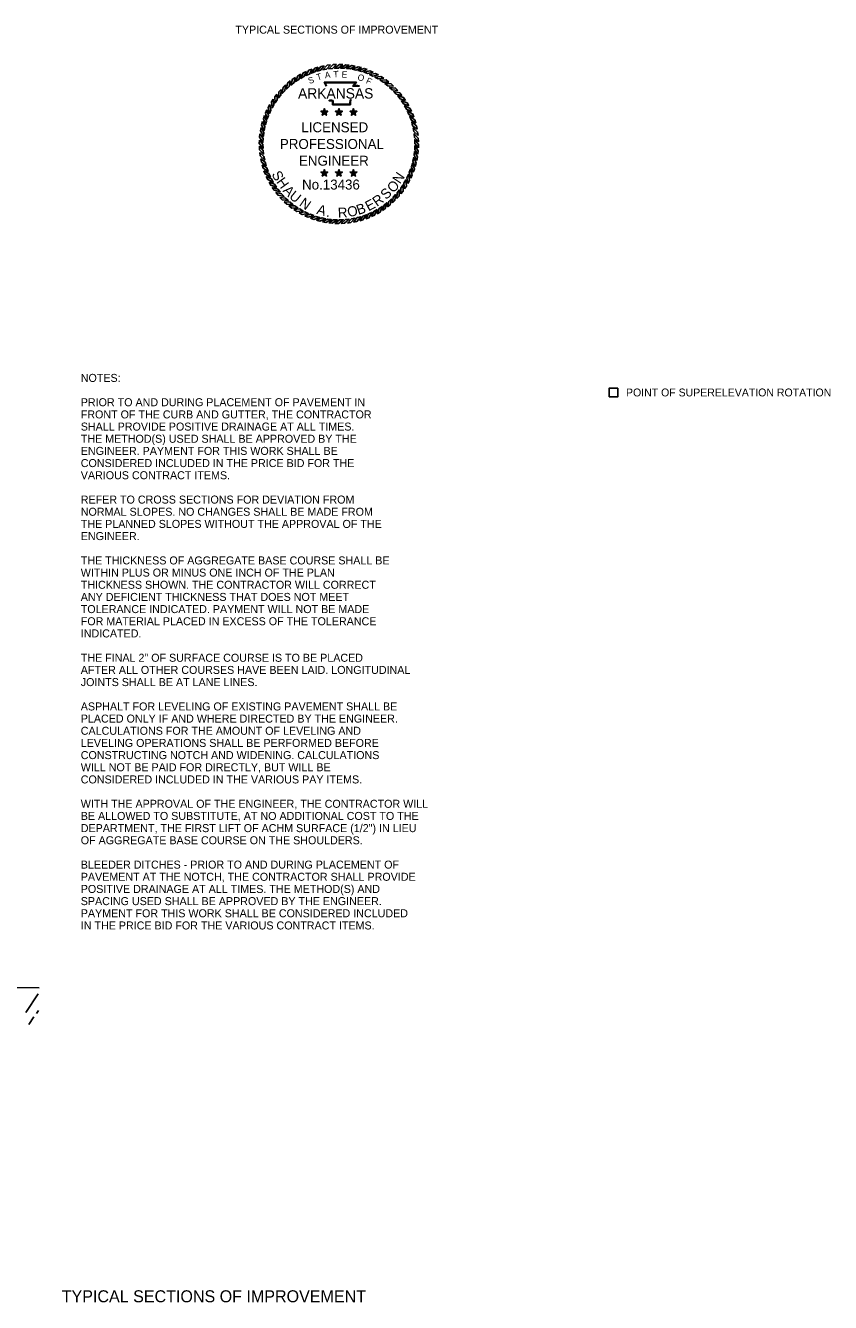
# Model space of a CAD drawing. Extents: x 1398183 to 1398373, y 1967240 to 1968889.
# Drawn here: x 1398305.5 to 1398365.8, y 1968481.6 to 1968577.4 of the extents above; entities that cross this region are included whole.
import ezdxf

# ---------------------------------------------------------------- set-up
doc = ezdxf.new("R2010")
doc.units = 0
for name, color, linetype in [('1', 7, 'Continuous'), ('10', 7, 'Continuous'), ('19', 7, 'Continuous'), ('42', 7, 'Continuous'), ('60', 7, 'Continuous'), ('9', 7, 'Continuous'), ('G-ANNO-SYMB', 7, 'Continuous')]:
    doc.layers.add(name, color=color, linetype=linetype)

msp = doc.modelspace()

# ---------------------------------------------------------------- linework, layer by layer
at = {"layer": '10'}
msp.add_lwpolyline([(1398349.229, 1968549.515), (1398349.87, 1968549.515), (1398349.87, 1968550.156), (1398349.229, 1968550.156)], close=True, dxfattribs=at)
at = {"layer": '42'}
msp.add_lwpolyline([(1398296.517, 1968505.235), (1398302.803, 1968505.235), (1398306.519, 1968505.184)], dxfattribs=at)
at = {"layer": '9'}
for p, q in [((1398306.434, 1968504.733), (1398305.511, 1968503.348)), ((1398306.125, 1968503.018), (1398305.736, 1968502.435)), ((1398306.463, 1968503.491), (1398306.309, 1968503.26))]:
    msp.add_line(p, q, dxfattribs=at)
at = {"layer": 'G-ANNO-SYMB'}
for points in [[(1398328.342, 1968574.411), (1398328.088, 1968574.378), (1398327.776, 1968574.043), (1398328.048, 1968574.095)], [(1398328.81, 1968574.442), (1398328.553, 1968574.429), (1398328.216, 1968574.121), (1398328.492, 1968574.151)], [(1398329.278, 1968574.437), (1398329.021, 1968574.445), (1398328.661, 1968574.163), (1398328.938, 1968574.172)], [(1398329.745, 1968574.396), (1398329.489, 1968574.423), (1398329.108, 1968574.171), (1398329.385, 1968574.158)], [(1398330.206, 1968574.317), (1398329.954, 1968574.365), (1398329.554, 1968574.143), (1398329.829, 1968574.108)], [(1398325.719, 1968573.474), (1398325.507, 1968573.33), (1398325.381, 1968572.89), (1398325.6, 1968573.06)], [(1398326.121, 1968573.715), (1398325.898, 1968573.587), (1398325.738, 1968573.159), (1398325.97, 1968573.311)], [(1398326.54, 1968573.923), (1398326.309, 1968573.813), (1398326.115, 1968573.399), (1398326.358, 1968573.532)], [(1398326.975, 1968574.098), (1398326.735, 1968574.006), (1398326.51, 1968573.608), (1398326.763, 1968573.722)], [(1398327.422, 1968574.238), (1398327.176, 1968574.165), (1398326.92, 1968573.786), (1398327.181, 1968573.88)], [(1398327.879, 1968574.342), (1398327.628, 1968574.289), (1398327.343, 1968573.932), (1398327.61, 1968574.005)], [(1398330.661, 1968574.203), (1398330.413, 1968574.27), (1398329.997, 1968574.08), (1398330.268, 1968574.024)], [(1398331.105, 1968574.054), (1398330.863, 1968574.14), (1398330.433, 1968573.983), (1398330.699, 1968573.906)], [(1398331.535, 1968573.87), (1398331.301, 1968573.975), (1398330.861, 1968573.852), (1398331.12, 1968573.754)], [(1398331.951, 1968573.653), (1398331.725, 1968573.776), (1398331.277, 1968573.688), (1398331.527, 1968573.57)], [(1398332.347, 1968573.404), (1398332.132, 1968573.544), (1398331.678, 1968573.492), (1398331.919, 1968573.355)], [(1398324.643, 1968572.575), (1398324.471, 1968572.385), (1398324.451, 1968571.928), (1398324.624, 1968572.144)], [(1398324.977, 1968572.903), (1398324.791, 1968572.727), (1398324.735, 1968572.273), (1398324.925, 1968572.475)], [(1398325.337, 1968573.203), (1398325.137, 1968573.042), (1398325.046, 1968572.594), (1398325.251, 1968572.781)], [(1398332.723, 1968573.124), (1398332.52, 1968573.281), (1398332.063, 1968573.265), (1398332.292, 1968573.109)], [(1398333.076, 1968572.816), (1398332.886, 1968572.988), (1398332.429, 1968573.008), (1398332.646, 1968572.835)], [(1398333.404, 1968572.481), (1398333.228, 1968572.668), (1398332.774, 1968572.724), (1398332.976, 1968572.534)], [(1398324.055, 1968571.846), (1398323.915, 1968571.631), (1398323.967, 1968571.177), (1398324.104, 1968571.418)], [(1398324.335, 1968572.222), (1398324.178, 1968572.019), (1398324.194, 1968571.562), (1398324.35, 1968571.791)], [(1398333.704, 1968572.122), (1398333.543, 1968572.322), (1398333.095, 1968572.413), (1398333.282, 1968572.208)], [(1398333.976, 1968571.74), (1398333.831, 1968571.952), (1398333.391, 1968572.078), (1398333.561, 1968571.859)], [(1398334.216, 1968571.338), (1398334.088, 1968571.561), (1398333.66, 1968571.721), (1398333.812, 1968571.489)], [(1398323.405, 1968570.603), (1398323.319, 1968570.362), (1398323.475, 1968569.932), (1398323.553, 1968570.198)], [(1398323.589, 1968571.034), (1398323.484, 1968570.8), (1398323.606, 1968570.359), (1398323.704, 1968570.619)], [(1398323.806, 1968571.449), (1398323.683, 1968571.224), (1398323.771, 1968570.775), (1398323.888, 1968571.026)], [(1398327.889, 1968570.854), (1398327.828, 1968570.939), (1398327.63, 1968570.939), (1398327.79, 1968570.822)], [(1398327.889, 1968570.854), (1398327.79, 1968570.822), (1398327.729, 1968570.634), (1398327.889, 1968570.75)], [(1398327.889, 1968570.854), (1398327.95, 1968570.939), (1398327.889, 1968571.127), (1398327.828, 1968570.939)], [(1398327.889, 1968570.854), (1398327.988, 1968570.822), (1398328.148, 1968570.939), (1398327.95, 1968570.939)], [(1398327.889, 1968570.854), (1398327.889, 1968570.75), (1398328.049, 1968570.634), (1398327.988, 1968570.822)], [(1398328.98, 1968570.854), (1398328.919, 1968570.939), (1398328.721, 1968570.939), (1398328.881, 1968570.822)], [(1398328.98, 1968570.854), (1398328.881, 1968570.822), (1398328.82, 1968570.634), (1398328.98, 1968570.75)], [(1398328.98, 1968570.854), (1398329.041, 1968570.939), (1398328.98, 1968571.127), (1398328.919, 1968570.939)], [(1398328.98, 1968570.854), (1398329.079, 1968570.822), (1398329.239, 1968570.939), (1398329.041, 1968570.939)], [(1398328.98, 1968570.854), (1398328.98, 1968570.75), (1398329.14, 1968570.634), (1398329.079, 1968570.822)], [(1398330.071, 1968570.854), (1398330.01, 1968570.939), (1398329.812, 1968570.939), (1398329.972, 1968570.822)], [(1398330.071, 1968570.854), (1398329.972, 1968570.822), (1398329.911, 1968570.634), (1398330.071, 1968570.75)], [(1398330.071, 1968570.854), (1398330.132, 1968570.939), (1398330.071, 1968571.127), (1398330.01, 1968570.939)], [(1398330.071, 1968570.854), (1398330.17, 1968570.822), (1398330.33, 1968570.939), (1398330.132, 1968570.939)], [(1398330.071, 1968570.854), (1398330.071, 1968570.75), (1398330.231, 1968570.634), (1398330.17, 1968570.822)], [(1398334.424, 1968570.918), (1398334.314, 1968571.15), (1398333.9, 1968571.343), (1398334.034, 1968571.101)], [(1398334.599, 1968570.484), (1398334.508, 1968570.723), (1398334.11, 1968570.949), (1398334.224, 1968570.696)], [(1398334.739, 1968570.037), (1398334.667, 1968570.283), (1398334.288, 1968570.539), (1398334.382, 1968570.278)], [(1398323.141, 1968569.705), (1398323.094, 1968569.453), (1398323.316, 1968569.053), (1398323.35, 1968569.328)], [(1398323.256, 1968570.159), (1398323.189, 1968569.912), (1398323.378, 1968569.496), (1398323.434, 1968569.767)], [(1398334.843, 1968569.58), (1398334.791, 1968569.831), (1398334.433, 1968570.116), (1398334.506, 1968569.848)], [(1398334.912, 1968569.117), (1398334.879, 1968569.371), (1398334.544, 1968569.683), (1398334.596, 1968569.411)], [(1398323.022, 1968568.777), (1398323.014, 1968568.52), (1398323.296, 1968568.16), (1398323.287, 1968568.437)], [(1398323.063, 1968569.243), (1398323.036, 1968568.988), (1398323.288, 1968568.607), (1398323.301, 1968568.884)], [(1398334.944, 1968568.649), (1398334.931, 1968568.906), (1398334.622, 1968569.243), (1398334.652, 1968568.967)], [(1398334.939, 1968568.181), (1398334.946, 1968568.437), (1398334.664, 1968568.798), (1398334.673, 1968568.521)], [(1398323.017, 1968568.308), (1398323.029, 1968568.052), (1398323.338, 1968567.715), (1398323.308, 1968567.99)], [(1398323.048, 1968567.841), (1398323.081, 1968567.586), (1398323.416, 1968567.275), (1398323.364, 1968567.547)], [(1398334.819, 1968567.252), (1398334.866, 1968567.505), (1398334.644, 1968567.904), (1398334.61, 1968567.63)], [(1398334.897, 1968567.714), (1398334.924, 1968567.969), (1398334.672, 1968568.351), (1398334.659, 1968568.074)], [(1398323.117, 1968567.377), (1398323.169, 1968567.126), (1398323.527, 1968566.842), (1398323.454, 1968567.109)], [(1398323.221, 1968566.921), (1398323.293, 1968566.675), (1398323.672, 1968566.419), (1398323.579, 1968566.68)], [(1398334.555, 1968566.354), (1398334.641, 1968566.596), (1398334.485, 1968567.025), (1398334.407, 1968566.759)], [(1398334.704, 1968566.798), (1398334.771, 1968567.046), (1398334.582, 1968567.462), (1398334.526, 1968567.19)], [(1398323.361, 1968566.474), (1398323.452, 1968566.234), (1398323.85, 1968566.009), (1398323.736, 1968566.261)], [(1398323.536, 1968566.039), (1398323.646, 1968565.807), (1398324.06, 1968565.614), (1398323.926, 1968565.857)], [(1398327.889, 1968566.286), (1398327.828, 1968566.37), (1398327.63, 1968566.37), (1398327.79, 1968566.254)], [(1398327.889, 1968566.286), (1398327.79, 1968566.254), (1398327.729, 1968566.066), (1398327.889, 1968566.182)], [(1398327.889, 1968566.286), (1398327.95, 1968566.37), (1398327.889, 1968566.559), (1398327.828, 1968566.37)], [(1398327.889, 1968566.286), (1398327.988, 1968566.254), (1398328.148, 1968566.37), (1398327.95, 1968566.37)], [(1398327.889, 1968566.286), (1398327.889, 1968566.182), (1398328.049, 1968566.066), (1398327.988, 1968566.254)], [(1398328.98, 1968566.286), (1398328.919, 1968566.37), (1398328.721, 1968566.37), (1398328.881, 1968566.254)], [(1398328.98, 1968566.286), (1398328.881, 1968566.254), (1398328.82, 1968566.066), (1398328.98, 1968566.182)], [(1398328.98, 1968566.286), (1398329.041, 1968566.37), (1398328.98, 1968566.559), (1398328.919, 1968566.37)], [(1398328.98, 1968566.286), (1398329.079, 1968566.254), (1398329.239, 1968566.37), (1398329.041, 1968566.37)], [(1398328.98, 1968566.286), (1398328.98, 1968566.182), (1398329.14, 1968566.066), (1398329.079, 1968566.254)], [(1398330.071, 1968566.286), (1398330.01, 1968566.37), (1398329.812, 1968566.37), (1398329.972, 1968566.254)], [(1398330.071, 1968566.286), (1398329.972, 1968566.254), (1398329.911, 1968566.066), (1398330.071, 1968566.182)], [(1398330.071, 1968566.286), (1398330.132, 1968566.37), (1398330.071, 1968566.559), (1398330.01, 1968566.37)], [(1398330.071, 1968566.286), (1398330.17, 1968566.254), (1398330.33, 1968566.37), (1398330.132, 1968566.37)], [(1398330.071, 1968566.286), (1398330.071, 1968566.182), (1398330.231, 1968566.066), (1398330.17, 1968566.254)], [(1398333.905, 1968565.111), (1398334.045, 1968565.326), (1398333.993, 1968565.781), (1398333.856, 1968565.54)], [(1398334.154, 1968565.508), (1398334.277, 1968565.733), (1398334.19, 1968566.182), (1398334.072, 1968565.931)], [(1398334.371, 1968565.923), (1398334.476, 1968566.157), (1398334.354, 1968566.598), (1398334.256, 1968566.339)], [(1398323.744, 1968565.619), (1398323.872, 1968565.397), (1398324.3, 1968565.237), (1398324.148, 1968565.468)], [(1398323.984, 1968565.217), (1398324.129, 1968565.006), (1398324.569, 1968564.88), (1398324.399, 1968565.099)], [(1398324.256, 1968564.836), (1398324.417, 1968564.636), (1398324.865, 1968564.545), (1398324.678, 1968564.75)], [(1398333.317, 1968564.382), (1398333.49, 1968564.573), (1398333.509, 1968565.03), (1398333.336, 1968564.813)], [(1398333.625, 1968564.735), (1398333.782, 1968564.939), (1398333.766, 1968565.396), (1398333.61, 1968565.166)], [(1398324.556, 1968564.476), (1398324.732, 1968564.29), (1398325.186, 1968564.234), (1398324.984, 1968564.424)], [(1398324.884, 1968564.141), (1398325.074, 1968563.969), (1398325.531, 1968563.949), (1398325.314, 1968564.123)], [(1398325.237, 1968563.833), (1398325.44, 1968563.677), (1398325.897, 1968563.693), (1398325.668, 1968563.848)], [(1398332.241, 1968563.483), (1398332.453, 1968563.628), (1398332.579, 1968564.068), (1398332.36, 1968563.898)], [(1398332.623, 1968563.754), (1398332.823, 1968563.915), (1398332.914, 1968564.363), (1398332.709, 1968564.177)], [(1398332.983, 1968564.055), (1398333.169, 1968564.231), (1398333.225, 1968564.685), (1398333.035, 1968564.483)], [(1398325.613, 1968563.554), (1398325.828, 1968563.414), (1398326.282, 1968563.466), (1398326.041, 1968563.603)], [(1398326.009, 1968563.305), (1398326.235, 1968563.182), (1398326.684, 1968563.269), (1398326.433, 1968563.387)], [(1398326.425, 1968563.088), (1398326.659, 1968562.983), (1398327.099, 1968563.105), (1398326.84, 1968563.203)], [(1398326.855, 1968562.904), (1398327.097, 1968562.818), (1398327.527, 1968562.974), (1398327.261, 1968563.051)], [(1398327.299, 1968562.754), (1398327.547, 1968562.687), (1398327.963, 1968562.877), (1398327.692, 1968562.933)], [(1398329.618, 1968562.547), (1398329.872, 1968562.58), (1398330.184, 1968562.914), (1398329.912, 1968562.862)], [(1398330.081, 1968562.615), (1398330.332, 1968562.668), (1398330.617, 1968563.026), (1398330.35, 1968562.953)], [(1398330.538, 1968562.72), (1398330.784, 1968562.792), (1398331.04, 1968563.171), (1398330.779, 1968563.077)], [(1398330.985, 1968562.86), (1398331.225, 1968562.951), (1398331.45, 1968563.349), (1398331.197, 1968563.235)], [(1398331.42, 1968563.034), (1398331.651, 1968563.144), (1398331.845, 1968563.559), (1398331.602, 1968563.425)], [(1398331.839, 1968563.243), (1398332.062, 1968563.37), (1398332.222, 1968563.799), (1398331.99, 1968563.646)], [(1398327.754, 1968562.64), (1398328.006, 1968562.593), (1398328.406, 1968562.815), (1398328.131, 1968562.849)], [(1398328.216, 1968562.562), (1398328.471, 1968562.535), (1398328.852, 1968562.787), (1398328.575, 1968562.8)], [(1398328.682, 1968562.52), (1398328.939, 1968562.513), (1398329.299, 1968562.794), (1398329.022, 1968562.786)], [(1398329.151, 1968562.515), (1398329.407, 1968562.528), (1398329.744, 1968562.837), (1398329.468, 1968562.807)]]:
    msp.add_lwpolyline(points, close=True, dxfattribs=at)
for points in [[(1398328.024, 1968572.809), (1398327.885, 1968573.11), (1398330.292, 1968573.111), (1398330.09, 1968572.859), (1398330.254, 1968572.861), (1398330.391, 1968572.863), (1398330.527, 1968572.848)], [(1398328.059, 1968572.825), (1398327.945, 1968573.072), (1398330.212, 1968573.073), (1398330.011, 1968572.82), (1398330.254, 1968572.823), (1398330.389, 1968572.824), (1398330.523, 1968572.81)], [(1398329.912, 1968571.8), (1398329.871, 1968571.767), (1398329.858, 1968571.717), (1398329.844, 1968571.592), (1398329.844, 1968571.426), (1398328.501, 1968571.426), (1398328.501, 1968571.65), (1398328.501, 1968571.7), (1398328.446, 1968571.717), (1398328.255, 1968571.717), (1398328.221, 1968571.769)], [(1398329.888, 1968571.83), (1398329.838, 1968571.789), (1398329.82, 1968571.724), (1398329.806, 1968571.594), (1398329.806, 1968571.464), (1398328.539, 1968571.464), (1398328.539, 1968571.65), (1398328.539, 1968571.729), (1398328.452, 1968571.755), (1398328.276, 1968571.755), (1398328.253, 1968571.79)]]:
    msp.add_lwpolyline(points, dxfattribs=at)

# ---------------------------------------------------------------- texts
at = {"layer": '1'}
msp.add_text('TYPICAL SECTIONS OF IMPROVEMENT', height=0.6, dxfattribs=at).set_placement((1398321.219, 1968576.752))
at = {"layer": '10'}
msp.add_text('POINT OF SUPERELEVATION ROTATION', height=0.59001, dxfattribs=at).set_placement((1398350.492, 1968549.548))
at = {"layer": '19'}
for s, p in [('NOTES:', (1398309.634, 1968550.636)), ('PRIOR TO AND DURING PLACEMENT OF PAVEMENT IN', (1398309.634, 1968548.811)), ('FRONT OF THE CURB AND GUTTER, THE CONTRACTOR', (1398309.634, 1968547.898)), ('SHALL PROVIDE POSITIVE DRAINAGE AT ALL TIMES.', (1398309.634, 1968546.986)), ('THE METHOD(S) USED SHALL BE APPROVED BY THE', (1398309.634, 1968546.073)), ('ENGINEER. PAYMENT FOR THIS WORK SHALL BE', (1398309.634, 1968545.161)), ('CONSIDERED INCLUDED IN THE PRICE BID FOR THE', (1398309.634, 1968544.248)), ('VARIOUS CONTRACT ITEMS.', (1398309.634, 1968543.336)), ('REFER TO CROSS SECTIONS FOR DEVIATION FROM', (1398309.634, 1968541.511)), ('NORMAL SLOPES. NO CHANGES SHALL BE MADE FROM ', (1398309.634, 1968540.598)), ('THE PLANNED SLOPES WITHOUT THE APPROVAL OF THE', (1398309.634, 1968539.686)), ('ENGINEER.', (1398309.634, 1968538.773)), ('THE THICKNESS OF AGGREGATE BASE COURSE SHALL BE', (1398309.634, 1968536.948)), ('WITHIN PLUS OR MINUS ONE INCH OF THE PLAN ', (1398309.634, 1968536.036)), ('THICKNESS SHOWN. THE CONTRACTOR WILL CORRECT', (1398309.634, 1968535.123)), ('ANY DEFICIENT THICKNESS THAT DOES NOT MEET', (1398309.634, 1968534.211)), ('TOLERANCE INDICATED. PAYMENT WILL NOT BE MADE', (1398309.634, 1968533.298)), ('FOR MATERIAL PLACED IN EXCESS OF THE TOLERANCE', (1398309.634, 1968532.386)), ('INDICATED.', (1398309.634, 1968531.473)), ('THE FINAL 2" OF SURFACE COURSE IS TO BE PLACED', (1398309.634, 1968529.648)), ('AFTER ALL OTHER COURSES HAVE BEEN LAID. LONGITUDINAL', (1398309.634, 1968528.736)), ('JOINTS SHALL BE AT LANE LINES.', (1398309.634, 1968527.823)), ('ASPHALT FOR LEVELING OF EXISTING PAVEMENT SHALL BE', (1398309.634, 1968525.998)), ('PLACED ONLY IF AND WHERE DIRECTED BY THE ENGINEER.', (1398309.634, 1968525.086)), ('CALCULATIONS FOR THE AMOUNT OF LEVELING AND', (1398309.634, 1968524.173)), ('LEVELING OPERATIONS SHALL BE PERFORMED BEFORE ', (1398309.634, 1968523.261)), ('CONSTRUCTING NOTCH AND WIDENING. CALCULATIONS', (1398309.634, 1968522.348)), ('WILL NOT BE PAID FOR DIRECTLY, BUT WILL BE', (1398309.634, 1968521.436)), ('CONSIDERED INCLUDED IN THE VARIOUS PAY ITEMS.', (1398309.634, 1968520.523)), ('WITH THE APPROVAL OF THE ENGINEER, THE CONTRACTOR WILL', (1398309.634, 1968518.698)), ('BE ALLOWED TO SUBSTITUTE, AT NO ADDITIONAL COST TO THE', (1398309.634, 1968517.786)), ('DEPARTMENT, THE FIRST LIFT OF ACHM SURFACE (1/2") IN LIEU', (1398309.634, 1968516.873)), ('OF AGGREGATE BASE COURSE ON THE SHOULDERS.', (1398309.634, 1968515.961)), ('BLEEDER DITCHES - PRIOR TO AND DURING PLACEMENT OF', (1398309.634, 1968514.136)), ('PAVEMENT AT THE NOTCH, THE CONTRACTOR SHALL PROVIDE', (1398309.634, 1968513.223)), ('POSITIVE DRAINAGE AT ALL TIMES. THE METHOD(S) AND', (1398309.634, 1968512.311)), ('SPACING USED SHALL BE APPROVED BY THE ENGINEER.', (1398309.634, 1968511.398)), ('PAYMENT FOR THIS WORK SHALL BE CONSIDERED INCLUDED', (1398309.634, 1968510.486)), ('IN THE PRICE BID FOR THE VARIOUS CONTRACT ITEMS.', (1398309.634, 1968509.573))]:
    msp.add_text(s, height=0.6, dxfattribs=at).set_placement(p)
at = {"layer": '60'}
msp.add_text('TYPICAL SECTIONS OF IMPROVEMENT', height=0.9, dxfattribs=at).set_placement((1398308.207, 1968481.613))
at = {"layer": 'G-ANNO-SYMB'}
for s, height, rotation, p in [('S', 0.475, 19.77256, (1398326.771, 1968572.967)), ('T', 0.475, 16.90148, (1398327.375, 1968573.238)), ('A', 0.475, 8.67877, (1398327.951, 1968573.388)), ('T', 0.475, 1.47887, (1398328.564, 1968573.482)), ('E', 0.475, 356.67203, (1398329.171, 1968573.468)), ('O', 0.475, 341.2218, (1398330.324, 1968573.305)), ('F', 0.475, 335.36282, (1398330.964, 1968573.055)), ('S', 0.75, 298.16364, (1398323.912, 1968566.219)), ('H', 0.75, 305.61905, (1398324.254, 1968565.631)), ('N', 0.75, 56.10067, (1398333.554, 1968565.435)), ('A', 0.75, 313.44722, (1398324.73, 1968564.947)), ('U', 0.75, 320.90262, (1398325.198, 1968564.458)), ('S', 0.75, 43.48784, (1398332.518, 1968564.263)), ('O', 0.75, 44.77573, (1398333.033, 1968564.76)), ('N', 0.75, 324.93262, (1398325.954, 1968563.899)), ('A', 0.75, 343.09908, (1398327.261, 1968563.256)), ('O', 0.75, 11.42961, (1398329.685, 1968562.991)), ('B', 0.75, 18.88501, (1398330.437, 1968563.15)), ('E', 0.75, 27.83149, (1398331.194, 1968563.421)), ('R', 0.75, 35.65967, (1398331.828, 1968563.753)), ('.', 0.75, 351.30002, (1398327.998, 1968563.037)), ('R', 0.75, 3.22866, (1398328.918, 1968562.942))]:
    msp.add_text(s, height=height, rotation=rotation, dxfattribs=at).set_placement(p)
for s, height, p in [('ARKANSAS', 0.7747, (1398325.918, 1968571.887)), ('LICENSED', 0.75, (1398326.159, 1968569.358)), ('PROFESSIONAL', 0.75, (1398324.551, 1968568.104)), ('ENGINEER', 0.75, (1398325.98, 1968566.849)), ('No.13436', 0.747, (1398326.217, 1968565.062))]:
    msp.add_text(s, height=height, dxfattribs=at).set_placement(p)

doc.saveas('drawing.dxf')
